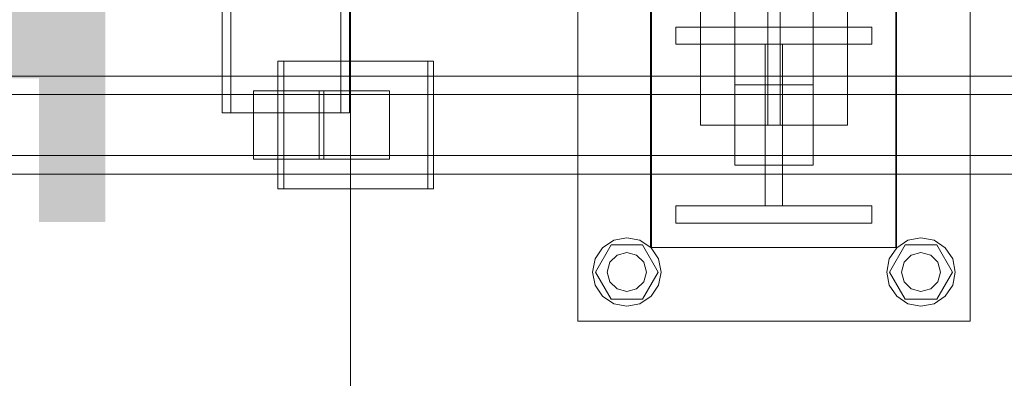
# Model space of a CAD drawing. Header units: millimetres. Extents: x -4738 to 65662, y -68080 to 6847.
# Tile 613 of 656: x 22915 to 23317, y -18533 to -18387. Entities that reach past the tile are written whole.
import ezdxf

# ---------------------------------------------------------------- set-up
doc = ezdxf.new("R2010")
doc.units = ezdxf.units.MM
doc.layers.add('COTAS_O', color=1, linetype='Continuous', lineweight=0)
doc.layers.add('superior_C02', color=7, linetype='Continuous', lineweight=0)
doc.dimstyles.new('R19_100', dxfattribs={"dimtxt": 250, "dimasz": 150, "dimexe": 150, "dimexo": 80, "dimgap": 100, "dimtad": 1, "dimtih": 1, "dimtoh": 1, "dimdsep": 46, "dimcen": 0.09, "dimadec": 0, "dimazin": 0, "dimtfac": 1, "dimtdec": 4, "dimtofl": 0, "dimtmove": 0, "dimatfit": 3, "dimfxl": 1, "dimtolj": 1, "dimtzin": 0, "dimarcsym": 0})

# ---------------------------------------------------------------- blocks, each defined once
blk = doc.blocks.new('DIM_R30_41')
at = {"layer": 'COTAS_O'}
for p, q in [((23050.07, -17510), (23005.07, -17660)), ((23750.07, -17510), (23050.07, -17510)), ((23050.07, -19480), (23050.07, -17510)), ((23050.07, -17510), (23095.07, -17660)), ((23050.07, -19480), (23005.07, -19330)), ((23050.07, -19480), (23095.07, -19330)), ((23750.07, -19480), (23050.07, -19480))]:
    blk.add_line(p, q, dxfattribs=at)
blk.add_text('1970 O', height=250, rotation=90, dxfattribs=at).set_placement((22950.07, -18495))

msp = doc.modelspace()

# ---------------------------------------------------------------- linework, layer by layer
at = {"layer": 'superior_C02'}
for p, q in [((23192.756, -17570), (23192.756, -18430)), ((23220.256, -17570), (23220.256, -18430)), ((23225.256, -18430), (23225.256, -17570)), ((23252.756, -18430), (23252.756, -17570)), ((22997.619, -17575), (22997.619, -18425)), ((23001.196, -18425), (23001.196, -17575)), ((23046.11, -18425), (23046.11, -17575)), ((23049.687, -17575), (23049.687, -18425)), ((23206.756, -18413.642), (23206.756, -18153.642)), ((23238.756, -18413.642), (23238.756, -18153.642)), ((23206.756, -18186.358), (23206.756, -18446.358)), ((23238.756, -18446.358), (23238.756, -18186.358)), ((23142.756, -18510), (23142.756, -18350)), ((23302.756, -18350), (23302.756, -18510)), ((23172.458, -18480), (23172.458, -18380)), ((23172.756, -18480), (23172.756, -18380)), ((23272.458, -18380), (23272.458, -18480)), ((23272.756, -18380), (23272.756, -18480)), ((23182.756, -18397), (23182.756, -18390)), ((23182.756, -18390), (23262.756, -18390)), ((23262.756, -18390), (23262.756, -18397)), ((23262.756, -18397), (23182.756, -18397)), ((23219.256, -18463), (23219.256, -18397)), ((23219.256, -18397), (23226.256, -18397)), ((23226.256, -18397), (23226.256, -18463)), ((23081.541, -18404), (23020.45, -18404)), ((23020.45, -18404), (23020.45, -18456)), ((23022.834, -18404), (23020.45, -18404)), ((23022.834, -18456), (23022.834, -18404)), ((23022.834, -18404), (23083.926, -18404)), ((23081.541, -18456), (23081.541, -18404)), ((23081.541, -18404), (23083.926, -18404)), ((23083.926, -18404), (23083.926, -18456)), ((23921.126, -18410), (22775.666, -18410)), ((22787.589, -18410), (23933.048, -18410)), ((23976.266, -18410), (22830.806, -18410)), ((22845.709, -18410), (23991.168, -18410)), ((23206.756, -18446.358), (23206.756, -18413.642)), ((23206.756, -18413.642), (23238.756, -18413.642)), ((23238.756, -18413.642), (23238.756, -18446.358)), ((23920.432, -18417.5), (22831.602, -18417.5)), ((22844.912, -18417.5), (23933.742, -18417.5)), ((23039.163, -18416), (23010.527, -18416)), ((23010.527, -18416), (23010.527, -18444)), ((23037.274, -18416), (23010.527, -18416)), ((23037.274, -18444), (23037.274, -18416)), ((23037.274, -18416), (23065.91, -18416)), ((23039.163, -18444), (23039.163, -18416)), ((23039.163, -18416), (23065.91, -18416)), ((23065.91, -18416), (23065.91, -18444)), ((22997.619, -18425), (23046.11, -18425)), ((22997.619, -18425), (23001.196, -18425)), ((23049.687, -18425), (23001.196, -18425)), ((23049.687, -18425), (23046.11, -18425)), ((23252.756, -18430), (23192.756, -18430)), ((23225.256, -18430), (23220.256, -18430)), ((22831.602, -18442.5), (23920.432, -18442.5)), ((22844.912, -18442.5), (23933.742, -18442.5)), ((23010.527, -18444), (23039.163, -18444)), ((23010.527, -18444), (23037.274, -18444)), ((23065.91, -18444), (23037.274, -18444)), ((23065.91, -18444), (23039.163, -18444)), ((23238.756, -18446.358), (23206.756, -18446.358)), ((22775.666, -18450), (23921.126, -18450)), ((22787.589, -18450), (23933.048, -18450)), ((22830.806, -18450), (23976.266, -18450)), ((22845.709, -18450), (23991.168, -18450)), ((23020.45, -18456), (23081.541, -18456)), ((23020.45, -18456), (23022.834, -18456)), ((23083.926, -18456), (23022.834, -18456)), ((23083.926, -18456), (23081.541, -18456)), ((23182.756, -18470), (23182.756, -18463)), ((23182.756, -18463), (23262.756, -18463)), ((23226.256, -18463), (23219.256, -18463)), ((23262.756, -18463), (23262.756, -18470)), ((23262.756, -18470), (23182.756, -18470)), ((23157.398, -18477.066), (23162.756, -18476)), ((23162.756, -18476), (23168.113, -18477.066)), ((23277.398, -18477.066), (23282.756, -18476)), ((23282.756, -18476), (23288.113, -18477.066)), ((23149.956, -18490), (23156.356, -18478.915)), ((23152.856, -18480.101), (23157.398, -18477.066)), ((23156.356, -18478.915), (23169.156, -18478.915)), ((23168.113, -18477.066), (23172.655, -18480.101)), ((23169.156, -18478.915), (23175.556, -18490)), ((23272.458, -18480), (23172.458, -18480)), ((23272.756, -18480), (23172.756, -18480)), ((23269.956, -18490), (23276.356, -18478.915)), ((23272.856, -18480.101), (23277.398, -18477.066)), ((23276.356, -18478.915), (23289.156, -18478.915)), ((23288.113, -18477.066), (23292.655, -18480.101)), ((23289.156, -18478.915), (23295.556, -18490)), ((23149.821, -18484.642), (23152.856, -18480.101)), ((23155.828, -18486), (23158.756, -18483.072)), ((23158.756, -18483.072), (23162.756, -18482)), ((23162.756, -18482), (23166.756, -18483.072)), ((23166.756, -18483.072), (23169.684, -18486)), ((23172.655, -18480.101), (23175.69, -18484.642)), ((23269.821, -18484.642), (23272.856, -18480.101)), ((23275.828, -18486), (23278.756, -18483.072)), ((23278.756, -18483.072), (23282.756, -18482)), ((23282.756, -18482), (23286.756, -18483.072)), ((23286.756, -18483.072), (23289.684, -18486)), ((23292.655, -18480.101), (23295.69, -18484.642)), ((23148.756, -18490), (23149.821, -18484.642)), ((23154.756, -18490), (23155.828, -18486)), ((23169.684, -18486), (23170.756, -18490)), ((23175.69, -18484.642), (23176.756, -18490)), ((23268.756, -18490), (23269.821, -18484.642)), ((23274.756, -18490), (23275.828, -18486)), ((23289.684, -18486), (23290.756, -18490)), ((23295.69, -18484.642), (23296.756, -18490)), ((23149.821, -18495.358), (23148.756, -18490)), ((23156.356, -18501.085), (23149.956, -18490)), ((23155.828, -18494), (23154.756, -18490)), ((23175.556, -18490), (23169.156, -18501.085)), ((23170.756, -18490), (23169.684, -18494)), ((23176.756, -18490), (23175.69, -18495.358)), ((23269.821, -18495.358), (23268.756, -18490)), ((23276.356, -18501.085), (23269.956, -18490)), ((23275.828, -18494), (23274.756, -18490)), ((23295.556, -18490), (23289.156, -18501.085)), ((23290.756, -18490), (23289.684, -18494)), ((23296.756, -18490), (23295.69, -18495.358)), ((23152.856, -18499.899), (23149.821, -18495.358)), ((23158.756, -18496.928), (23155.828, -18494)), ((23169.684, -18494), (23166.756, -18496.928)), ((23175.69, -18495.358), (23172.655, -18499.899)), ((23272.856, -18499.899), (23269.821, -18495.358)), ((23278.756, -18496.928), (23275.828, -18494)), ((23289.684, -18494), (23286.756, -18496.928)), ((23295.69, -18495.358), (23292.655, -18499.899)), ((23157.398, -18502.934), (23152.856, -18499.899)), ((23162.756, -18498), (23158.756, -18496.928)), ((23166.756, -18496.928), (23162.756, -18498)), ((23172.655, -18499.899), (23168.113, -18502.934)), ((23277.398, -18502.934), (23272.856, -18499.899)), ((23282.756, -18498), (23278.756, -18496.928)), ((23286.756, -18496.928), (23282.756, -18498)), ((23292.655, -18499.899), (23288.113, -18502.934)), ((23169.156, -18501.085), (23156.356, -18501.085)), ((23162.756, -18504), (23157.398, -18502.934)), ((23168.113, -18502.934), (23162.756, -18504)), ((23289.156, -18501.085), (23276.356, -18501.085)), ((23282.756, -18504), (23277.398, -18502.934)), ((23288.113, -18502.934), (23282.756, -18504)), ((23302.756, -18510), (23142.756, -18510))]:
    msp.add_line(p, q, dxfattribs=at)

# ---------------------------------------------------------------- dimensions: what is measured, and where the dimension line sits
at = {"layer": 'COTAS_O'}
dim = msp.add_aligned_dim(p1=(23750.067, -19480), p2=(23750.067, -17510), distance=700, text='<> O', dimstyle='R19_100', dxfattribs=at)
dim.commit()
dim.dimension.update_dxf_attribs({"geometry": 'DIM_R30_41', "text_midpoint": (23050.067, -18495)})

doc.saveas('drawing.dxf')
